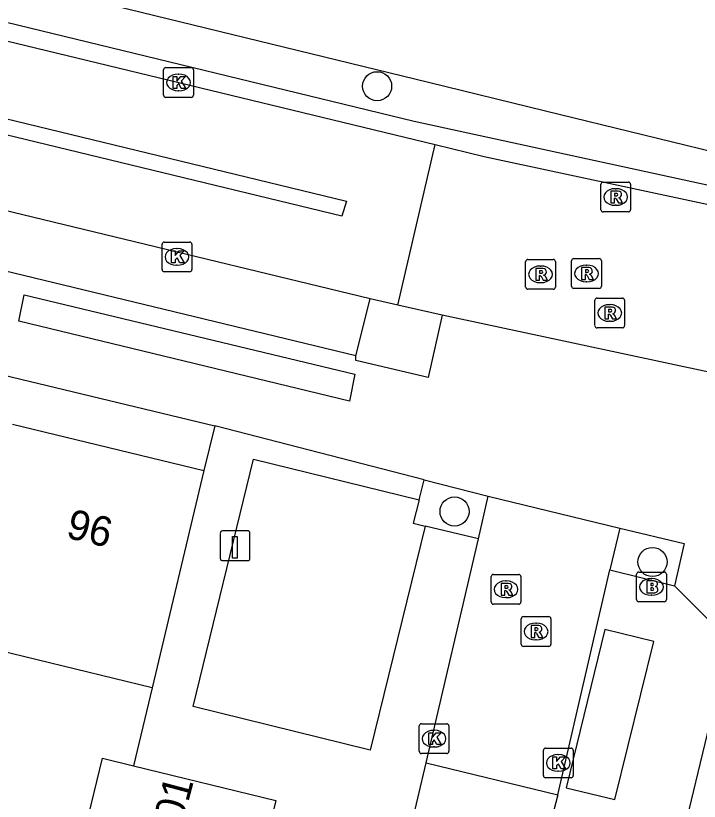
# Model space of a CAD drawing. Extents: x 162812 to 163818, y 381639 to 382470.
# Drawn here: x 163685.29 to 163708.26, y 382187.15 to 382213.55 of the extents above; entities that cross this region are included whole.
import ezdxf

# ---------------------------------------------------------------- set-up
doc = ezdxf.new("R2010")
doc.units = 0
for name, color, linetype in [('IMGEO_Boom', 7, 'Continuous'), ('IMGEO_Brandkraan', 7, 'Continuous'), ('IMGEO_Groenvoorziening', 7, 'Continuous'), ('IMGEO_Haag', 7, 'Continuous'), ('IMGEO_Kolk', 7, 'Continuous'), ('IMGEO_Laadpaal', 7, 'Continuous'), ('IMGEO_Pand', 7, 'Continuous'), ('IMGEO_Pand_nummerreeks', 7, 'Continuous'), ('IMGEO_Parkeervlak_open', 7, 'Continuous'), ('IMGEO_Rijbaan_lokaal_gesloten', 7, 'Continuous'), ('IMGEO_Rijbaan_lokaal_open', 7, 'Continuous'), ('IMGEO_Rioolput', 7, 'Continuous'), ('IMGEO_Voetpad_open', 7, 'Continuous')]:
    doc.layers.add(name, color=color, linetype=linetype)

msp = doc.modelspace()

# ---------------------------------------------------------------- linework, layer by layer
at = {"layer": 'IMGEO_Boom'}
for centre in [(163697.435, 382211.184), (163700.039, 382196.894), (163706.688, 382195.197)]:
    msp.add_circle(centre, 0.489, dxfattribs=at)
at = {"layer": 'IMGEO_Brandkraan'}
for p, q in [((163706.155, 382193.932), (163706.155, 382194.784)), ((163706.23, 382194.858), (163707.082, 382194.858)), ((163707.156, 382194.784), (163707.156, 382193.932)), ((163706.643, 382194.638), (163706.668, 382194.638)), ((163706.666, 382194.078), (163706.641, 382194.078)), ((163707.082, 382193.858), (163706.23, 382193.858))]:
    msp.add_line(p, q, dxfattribs=at)
for points in [[(163706.155, 382193.932), (163706.155, 382194.784)], [(163706.23, 382194.858), (163707.082, 382194.858)], [(163707.156, 382194.784), (163707.156, 382193.932)], [(163706.503, 382194.558), (163706.503, 382194.158), (163706.716, 382194.158)], [(163706.734, 382194.558), (163706.503, 382194.558)], [(163706.682, 382194.477), (163706.628, 382194.477), (163706.628, 382194.401)], [(163706.628, 382194.401), (163706.681, 382194.401)], [(163706.69, 382194.325), (163706.628, 382194.325), (163706.628, 382194.244)], [(163706.628, 382194.244), (163706.69, 382194.244)], [(163707.082, 382193.858), (163706.23, 382193.858)]]:
    msp.add_lwpolyline(points, dxfattribs=at)
for centre, radius, start, end in [((163706.232, 382194.782), 0.0765, 91.552, 178.448), ((163706.232, 382194.782), 0.0765, 91.552, 178.448), ((163707.08, 382194.782), 0.0765, 1.552, 88.448), ((163707.08, 382194.782), 0.0765, 1.552, 88.448), ((163706.683, 382194.439), 0.0379, 267.8285, 90.9355), ((163706.738, 382194.413), 0.145, 59.4692, 91.5367), ((163706.763, 382194.46), 0.0922, 285.5137, 58.1501), ((163706.691, 382194.284), 0.0404, 269.8759, 90.5077), ((163706.768, 382194.268), 0.105, 301.3115, 78.989), ((163706.232, 382193.934), 0.0765, 181.552, 268.448), ((163706.232, 382193.934), 0.0765, 181.552, 268.448), ((163706.722, 382194.409), 0.251, 268.6676, 293.5347), ((163707.08, 382193.934), 0.0765, 271.552, 358.448), ((163707.08, 382193.934), 0.0765, 271.552, 358.448)]:
    msp.add_arc(centre, radius, start, end, dxfattribs=at)
for centre, major_axis, ratio, start_param, end_param in [((163706.642, 382194.358), (-0.387, 0.002), 0.722429, 4.712389, 7.853982), ((163706.667, 382194.358), (-0.39, 0.002), 0.717154, 1.570796, 4.712389)]:
    msp.add_ellipse(centre, major_axis=major_axis, ratio=ratio, start_param=start_param, end_param=end_param, dxfattribs=at)
at = {"layer": 'IMGEO_Groenvoorziening'}
msp.add_lwpolyline([(163753.177, 382197.38), (163753.314, 382198.091), (163715.535, 382207.31), (163713.011, 382207.926), (163703.089, 382210.347), (163699.164, 382211.305), (163657.455, 382221.482), (163640.982, 382226.025), (163634.005, 382227.697), (163594.965, 382237.167), (163584.824, 382239.627), (163579.42, 382240.924), (163541.473, 382250), (163535.203, 382251.5)], dxfattribs=at)
at = {"layer": 'IMGEO_Haag'}
msp.add_lwpolyline([(163711.141, 382206.665), (163711.259, 382207.263), (163698.681, 382210.001), (163649.686, 382221.909), (163649.55, 382221.295)], dxfattribs=at)
at = {"layer": 'IMGEO_Kolk'}
for p, q in [((163690.263, 382210.885), (163690.263, 382211.737)), ((163690.338, 382211.811), (163691.19, 382211.811)), ((163691.264, 382211.737), (163691.264, 382210.885)), ((163690.751, 382211.591), (163690.776, 382211.591)), ((163690.774, 382211.031), (163690.749, 382211.031)), ((163691.19, 382210.811), (163690.338, 382210.811)), ((163690.21, 382205.022), (163690.21, 382205.874)), ((163690.285, 382205.948), (163691.137, 382205.948)), ((163691.211, 382205.874), (163691.211, 382205.022)), ((163690.698, 382205.728), (163690.723, 382205.728)), ((163690.721, 382205.168), (163690.696, 382205.168)), ((163691.137, 382204.948), (163690.285, 382204.948)), ((163698.923, 382189.759), (163699.775, 382189.759)), ((163698.848, 382188.833), (163698.848, 382189.685)), ((163699.336, 382189.539), (163699.361, 382189.539)), ((163699.849, 382189.685), (163699.849, 382188.833)), ((163699.359, 382188.979), (163699.334, 382188.979)), ((163703.099, 382188.943), (163703.951, 382188.943)), ((163699.775, 382188.759), (163698.923, 382188.759)), ((163703.024, 382188.017), (163703.024, 382188.869)), ((163703.512, 382188.723), (163703.537, 382188.723)), ((163704.025, 382188.869), (163704.025, 382188.017)), ((163703.535, 382188.163), (163703.51, 382188.163)), ((163703.951, 382187.943), (163703.099, 382187.943))]:
    msp.add_line(p, q, dxfattribs=at)
for points in [[(163690.263, 382210.885), (163690.263, 382211.737)], [(163690.338, 382211.811), (163691.19, 382211.811)], [(163691.264, 382211.737), (163691.264, 382210.885)], [(163690.584, 382211.511), (163690.707, 382211.511), (163690.707, 382211.36), (163690.837, 382211.511), (163691.001, 382211.511), (163690.855, 382211.36), (163691.008, 382211.111), (163690.856, 382211.111), (163690.771, 382211.275), (163690.707, 382211.208), (163690.707, 382211.111), (163690.584, 382211.111), (163690.584, 382211.511)], [(163691.19, 382210.811), (163690.338, 382210.811)], [(163690.21, 382205.022), (163690.21, 382205.874)], [(163690.285, 382205.948), (163691.137, 382205.948)], [(163691.211, 382205.874), (163691.211, 382205.022)], [(163690.531, 382205.648), (163690.654, 382205.648), (163690.654, 382205.497), (163690.784, 382205.648), (163690.948, 382205.648), (163690.802, 382205.497), (163690.955, 382205.248), (163690.803, 382205.248), (163690.718, 382205.412), (163690.654, 382205.345), (163690.654, 382205.248), (163690.531, 382205.248), (163690.531, 382205.648)], [(163691.137, 382204.948), (163690.285, 382204.948)], [(163698.923, 382189.759), (163699.775, 382189.759)], [(163698.848, 382188.833), (163698.848, 382189.685)], [(163699.169, 382189.459), (163699.292, 382189.459), (163699.292, 382189.308), (163699.422, 382189.459), (163699.586, 382189.459), (163699.44, 382189.308), (163699.593, 382189.059), (163699.441, 382189.059), (163699.356, 382189.223), (163699.292, 382189.156), (163699.292, 382189.059), (163699.169, 382189.059), (163699.169, 382189.459)], [(163699.849, 382189.685), (163699.849, 382188.833)], [(163703.099, 382188.943), (163703.951, 382188.943)], [(163699.775, 382188.759), (163698.923, 382188.759)], [(163703.024, 382188.017), (163703.024, 382188.869)], [(163703.345, 382188.643), (163703.468, 382188.643), (163703.468, 382188.492), (163703.598, 382188.643), (163703.762, 382188.643), (163703.616, 382188.492), (163703.769, 382188.243), (163703.617, 382188.243), (163703.532, 382188.407), (163703.468, 382188.34), (163703.468, 382188.243), (163703.345, 382188.243), (163703.345, 382188.643)], [(163704.025, 382188.869), (163704.025, 382188.017)], [(163703.951, 382187.943), (163703.099, 382187.943)]]:
    msp.add_lwpolyline(points, dxfattribs=at)
for centre, start, end in [((163690.34, 382211.735), 91.552, 178.448), ((163690.34, 382211.735), 91.552, 178.448), ((163691.188, 382211.735), 1.552, 88.448), ((163691.188, 382211.735), 1.552, 88.448), ((163690.34, 382210.887), 181.552, 268.448), ((163690.34, 382210.887), 181.552, 268.448), ((163691.188, 382210.887), 271.552, 358.448), ((163691.188, 382210.887), 271.552, 358.448), ((163690.287, 382205.872), 91.552, 178.448), ((163690.287, 382205.872), 91.552, 178.448), ((163691.135, 382205.872), 1.552, 88.448), ((163691.135, 382205.872), 1.552, 88.448), ((163690.287, 382205.024), 181.552, 268.448), ((163690.287, 382205.024), 181.552, 268.448), ((163691.135, 382205.024), 271.552, 358.448), ((163691.135, 382205.024), 271.552, 358.448), ((163698.925, 382189.683), 91.552, 178.448), ((163698.925, 382189.683), 91.552, 178.448), ((163699.773, 382189.683), 1.552, 88.448), ((163699.773, 382189.683), 1.552, 88.448), ((163703.101, 382188.867), 91.552, 178.448), ((163703.101, 382188.867), 91.552, 178.448), ((163703.949, 382188.867), 1.552, 88.448), ((163703.949, 382188.867), 1.552, 88.448), ((163698.925, 382188.835), 181.552, 268.448), ((163698.925, 382188.835), 181.552, 268.448), ((163699.773, 382188.835), 271.552, 358.448), ((163699.773, 382188.835), 271.552, 358.448), ((163703.101, 382188.019), 181.552, 268.448), ((163703.101, 382188.019), 181.552, 268.448), ((163703.949, 382188.019), 271.552, 358.448), ((163703.949, 382188.019), 271.552, 358.448)]:
    msp.add_arc(centre, 0.0765, start, end, dxfattribs=at)
for centre, major_axis, ratio, start_param, end_param in [((163690.75, 382211.311), (-0.387, 0.002), 0.722429, 4.712389, 7.853982), ((163690.775, 382211.311), (-0.39, 0.002), 0.717154, 1.570796, 4.712389), ((163690.697, 382205.448), (-0.387, 0.002), 0.722429, 4.712389, 7.853982), ((163690.722, 382205.448), (-0.39, 0.002), 0.717154, 1.570796, 4.712389), ((163699.335, 382189.259), (-0.387, 0.002), 0.722429, 4.712389, 7.853982), ((163699.36, 382189.259), (-0.39, 0.002), 0.717154, 1.570796, 4.712389), ((163703.511, 382188.443), (-0.387, 0.002), 0.722429, 4.712389, 7.853982), ((163703.536, 382188.443), (-0.39, 0.002), 0.717154, 1.570796, 4.712389)]:
    msp.add_ellipse(centre, major_axis=major_axis, ratio=ratio, start_param=start_param, end_param=end_param, dxfattribs=at)
at = {"layer": 'IMGEO_Laadpaal'}
for p, q in [((163692.164, 382196.159), (163692.164, 382195.318)), ((163692.164, 382196.159), (163692.164, 382195.318)), ((163693.08, 382196.243), (163692.239, 382196.243)), ((163693.08, 382196.243), (163692.239, 382196.243)), ((163693.164, 382195.327), (163693.164, 382196.168)), ((163693.164, 382195.327), (163693.164, 382196.168)), ((163692.248, 382195.243), (163693.089, 382195.243)), ((163692.248, 382195.243), (163693.089, 382195.243))]:
    msp.add_line(p, q, dxfattribs=at)
msp.add_lwpolyline([(163692.579, 382196.056), (163692.739, 382196.056), (163692.739, 382195.323), (163692.579, 382195.323), (163692.579, 382196.056)], dxfattribs=at)
for centre, start, end in [((163692.242, 382196.165), 92.4484, 184.2845), ((163692.242, 382196.165), 92.4484, 184.2845), ((163693.086, 382196.165), 2.4484, 94.2845), ((163693.086, 382196.165), 2.4484, 94.2845), ((163692.242, 382195.321), 182.4484, 274.2845), ((163692.242, 382195.321), 182.4484, 274.2845), ((163693.086, 382195.321), 272.4484, 4.2845), ((163693.086, 382195.321), 272.4484, 4.2845)]:
    msp.add_arc(centre, 0.0779, start, end, dxfattribs=at)
at = {"layer": 'IMGEO_Pand'}
for points in [[(163685.189, 382199.824), (163691.612, 382198.267)], [(163691.612, 382198.267), (163689.872, 382190.972)], [(163689.872, 382190.972), (163683.424, 382192.536)], [(163687.446, 382185.463), (163688.205, 382188.602), (163689.245, 382188.348)], [(163689.245, 382188.348), (163694.034, 382187.18), (163693.277, 382184.052)]]:
    msp.add_lwpolyline(points, dxfattribs=at)
at = {"layer": 'IMGEO_Parkeervlak_open'}
for points in [[(163696.721, 382202.129), (163697.205, 382204.035)], [(163698.848, 382197.287), (163698.652, 382196.497), (163699.052, 382196.401)]]:
    msp.add_lwpolyline(points, dxfattribs=at)
at = {"layer": 'IMGEO_Rijbaan_lokaal_gesloten'}
for points in [[(163592.308, 382232.567), (163696.407, 382207.326), (163696.249, 382206.818), (163592.193, 382232.028), (163592.308, 382232.567)], [(163649.55, 382221.295), (163699.392, 382209.224)], [(163697.205, 382204.035), (163650.875, 382215.257)], [(163698.133, 382203.827), (163699.392, 382209.224)], [(163699.392, 382209.224), (163701.031, 382208.828), (163711.141, 382206.665)], [(163698.133, 382203.827), (163697.205, 382204.035)], [(163699.627, 382203.492), (163698.133, 382203.827)], [(163710.206, 382201.229), (163699.627, 382203.492)]]:
    msp.add_lwpolyline(points, dxfattribs=at)
at = {"layer": 'IMGEO_Rijbaan_lokaal_open'}
for points in [[(163700.842, 382195.97), (163701.17, 382197.41)], [(163701.17, 382197.41), (163705.589, 382196.328)], [(163705.589, 382196.328), (163705.252, 382194.927)], [(163699.085, 382188.447), (163700.842, 382195.97)], [(163703.51, 382187.374), (163705.252, 382194.927)], [(163698.528, 382186.077), (163699.085, 382188.447)], [(163699.085, 382188.447), (163703.51, 382187.374)], [(163703.51, 382187.374), (163702.902, 382185.048)]]:
    msp.add_lwpolyline(points, dxfattribs=at)
at = {"layer": 'IMGEO_Rioolput'}
for p, q in [((163705.027, 382207.962), (163705.879, 382207.962)), ((163704.952, 382207.036), (163704.952, 382207.888)), ((163705.44, 382207.742), (163705.465, 382207.742)), ((163705.953, 382207.888), (163705.953, 382207.036)), ((163705.463, 382207.182), (163705.438, 382207.182)), ((163705.879, 382206.962), (163705.027, 382206.962)), ((163702.427, 382204.437), (163702.427, 382205.289)), ((163702.502, 382205.363), (163703.354, 382205.363)), ((163703.428, 382205.289), (163703.428, 382204.437)), ((163703.972, 382204.466), (163703.972, 382205.318)), ((163704.047, 382205.392), (163704.899, 382205.392)), ((163704.973, 382205.318), (163704.973, 382204.466)), ((163702.915, 382205.143), (163702.94, 382205.143)), ((163704.46, 382205.172), (163704.485, 382205.172)), ((163702.938, 382204.583), (163702.913, 382204.583)), ((163704.483, 382204.612), (163704.458, 382204.612)), ((163703.354, 382204.363), (163702.502, 382204.363)), ((163704.899, 382204.392), (163704.047, 382204.392)), ((163704.752, 382203.138), (163704.752, 382203.99)), ((163704.827, 382204.064), (163705.679, 382204.064)), ((163705.753, 382203.99), (163705.753, 382203.138)), ((163705.24, 382203.844), (163705.265, 382203.844)), ((163705.263, 382203.284), (163705.238, 382203.284)), ((163705.679, 382203.064), (163704.827, 382203.064)), ((163701.342, 382194.778), (163702.194, 382194.778)), ((163701.267, 382193.852), (163701.267, 382194.704)), ((163701.755, 382194.558), (163701.78, 382194.558)), ((163702.268, 382194.704), (163702.268, 382193.852)), ((163701.778, 382193.998), (163701.753, 382193.998)), ((163702.194, 382193.778), (163701.342, 382193.778)), ((163702.276, 382192.434), (163702.276, 382193.286)), ((163702.351, 382193.36), (163703.203, 382193.36)), ((163702.764, 382193.14), (163702.789, 382193.14)), ((163703.277, 382193.286), (163703.277, 382192.434)), ((163703.203, 382192.36), (163702.351, 382192.36)), ((163702.787, 382192.58), (163702.762, 382192.58))]:
    msp.add_line(p, q, dxfattribs=at)
for points in [[(163705.027, 382207.962), (163705.879, 382207.962)], [(163704.952, 382207.036), (163704.952, 382207.888)], [(163705.541, 382207.66), (163705.289, 382207.662), (163705.289, 382207.262)], [(163705.953, 382207.888), (163705.953, 382207.036)], [(163705.289, 382207.262), (163705.413, 382207.262), (163705.413, 382207.424), (163705.424, 382207.424)], [(163705.467, 382207.581), (163705.413, 382207.581), (163705.413, 382207.5)], [(163705.413, 382207.5), (163705.465, 382207.5)], [(163705.471, 382207.395), (163705.542, 382207.262), (163705.682, 382207.262), (163705.617, 382207.388)], [(163705.879, 382206.962), (163705.027, 382206.962)], [(163702.427, 382204.437), (163702.427, 382205.289)], [(163702.502, 382205.363), (163703.354, 382205.363)], [(163703.428, 382205.289), (163703.428, 382204.437)], [(163703.972, 382204.466), (163703.972, 382205.318)], [(163704.047, 382205.392), (163704.899, 382205.392)], [(163704.973, 382205.318), (163704.973, 382204.466)], [(163703.016, 382205.061), (163702.764, 382205.063), (163702.764, 382204.663)], [(163704.561, 382205.09), (163704.309, 382205.092), (163704.309, 382204.692)], [(163704.487, 382205.011), (163704.433, 382205.011), (163704.433, 382204.93)], [(163702.764, 382204.663), (163702.888, 382204.663), (163702.888, 382204.825), (163702.899, 382204.825)], [(163702.942, 382204.982), (163702.888, 382204.982), (163702.888, 382204.901)], [(163702.888, 382204.901), (163702.94, 382204.901)], [(163702.946, 382204.796), (163703.017, 382204.663), (163703.157, 382204.663), (163703.092, 382204.789)], [(163704.309, 382204.692), (163704.433, 382204.692), (163704.433, 382204.854), (163704.444, 382204.854)], [(163704.433, 382204.93), (163704.485, 382204.93)], [(163704.491, 382204.825), (163704.562, 382204.692), (163704.702, 382204.692), (163704.637, 382204.818)], [(163703.354, 382204.363), (163702.502, 382204.363)], [(163704.899, 382204.392), (163704.047, 382204.392)], [(163704.752, 382203.138), (163704.752, 382203.99)], [(163704.827, 382204.064), (163705.679, 382204.064)], [(163705.753, 382203.99), (163705.753, 382203.138)], [(163705.341, 382203.762), (163705.089, 382203.764), (163705.089, 382203.364)], [(163705.267, 382203.683), (163705.213, 382203.683), (163705.213, 382203.602)], [(163705.089, 382203.364), (163705.213, 382203.364), (163705.213, 382203.526), (163705.224, 382203.526)], [(163705.213, 382203.602), (163705.265, 382203.602)], [(163705.271, 382203.497), (163705.342, 382203.364), (163705.482, 382203.364), (163705.417, 382203.49)], [(163705.679, 382203.064), (163704.827, 382203.064)], [(163701.342, 382194.778), (163702.194, 382194.778)], [(163701.267, 382193.852), (163701.267, 382194.704)], [(163701.856, 382194.476), (163701.604, 382194.478), (163701.604, 382194.078)], [(163702.268, 382194.704), (163702.268, 382193.852)], [(163701.604, 382194.078), (163701.728, 382194.078), (163701.728, 382194.24), (163701.739, 382194.24)], [(163701.782, 382194.397), (163701.728, 382194.397), (163701.728, 382194.316)], [(163701.728, 382194.316), (163701.78, 382194.316)], [(163701.786, 382194.211), (163701.857, 382194.078), (163701.997, 382194.078), (163701.932, 382194.204)], [(163702.194, 382193.778), (163701.342, 382193.778)], [(163702.276, 382192.434), (163702.276, 382193.286)], [(163702.351, 382193.36), (163703.203, 382193.36)], [(163703.277, 382193.286), (163703.277, 382192.434)], [(163702.865, 382193.058), (163702.613, 382193.06), (163702.613, 382192.66)], [(163702.791, 382192.979), (163702.737, 382192.979), (163702.737, 382192.898)], [(163702.737, 382192.898), (163702.789, 382192.898)], [(163702.613, 382192.66), (163702.737, 382192.66), (163702.737, 382192.822), (163702.748, 382192.822)], [(163702.795, 382192.793), (163702.866, 382192.66), (163703.006, 382192.66), (163702.941, 382192.786)], [(163703.203, 382192.36), (163702.351, 382192.36)]]:
    msp.add_lwpolyline(points, dxfattribs=at)
for centre, radius, start, end in [((163705.029, 382207.886), 0.0765, 91.552, 178.448), ((163705.029, 382207.886), 0.0765, 91.552, 178.448), ((163705.877, 382207.886), 0.0765, 1.552, 88.448), ((163705.877, 382207.886), 0.0765, 1.552, 88.448), ((163705.54, 382207.55), 0.109, 350.3612, 89.416), ((163705.423, 382207.371), 0.0533, 26.0293, 88.6989), ((163705.449, 382207.689), 0.19, 274.7715, 282.9687), ((163705.473, 382207.485), 0.0964, 77.0061, 93.1865), ((163705.487, 382207.542), 0.0378, 276.6634, 79.6772), ((163705.538, 382207.55), 0.112, 277.5842, 350.9817), ((163705.522, 382207.335), 0.108, 29.5134, 73.7905), ((163705.029, 382207.038), 0.0765, 181.552, 268.448), ((163705.029, 382207.038), 0.0765, 181.552, 268.448), ((163705.877, 382207.038), 0.0765, 271.552, 358.448), ((163705.877, 382207.038), 0.0765, 271.552, 358.448), ((163702.504, 382205.287), 0.0765, 91.552, 178.448), ((163702.504, 382205.287), 0.0765, 91.552, 178.448), ((163703.352, 382205.287), 0.0765, 1.552, 88.448), ((163703.352, 382205.287), 0.0765, 1.552, 88.448), ((163704.049, 382205.316), 0.0765, 91.552, 178.448), ((163704.049, 382205.316), 0.0765, 91.552, 178.448), ((163704.897, 382205.316), 0.0765, 1.552, 88.448), ((163704.897, 382205.316), 0.0765, 1.552, 88.448), ((163703.015, 382204.951), 0.109, 350.3612, 89.416), ((163704.493, 382204.915), 0.0964, 77.0061, 93.1865), ((163704.507, 382204.972), 0.0378, 276.6634, 79.6772), ((163704.56, 382204.98), 0.109, 350.3612, 89.416), ((163702.898, 382204.772), 0.0533, 26.0293, 88.6989), ((163702.924, 382205.09), 0.19, 274.7715, 282.9687), ((163702.948, 382204.886), 0.0964, 77.0061, 93.1865), ((163702.962, 382204.943), 0.0378, 276.6634, 79.6772), ((163703.013, 382204.951), 0.112, 277.5842, 350.9817), ((163702.997, 382204.736), 0.108, 29.5134, 73.7905), ((163704.443, 382204.801), 0.0533, 26.0293, 88.6989), ((163704.469, 382205.119), 0.19, 274.7715, 282.9687), ((163704.558, 382204.98), 0.112, 277.5842, 350.9817), ((163704.542, 382204.765), 0.108, 29.5134, 73.7905), ((163702.504, 382204.439), 0.0765, 181.552, 268.448), ((163702.504, 382204.439), 0.0765, 181.552, 268.448), ((163703.352, 382204.439), 0.0765, 271.552, 358.448), ((163703.352, 382204.439), 0.0765, 271.552, 358.448), ((163704.049, 382204.468), 0.0765, 181.552, 268.448), ((163704.049, 382204.468), 0.0765, 181.552, 268.448), ((163704.897, 382204.468), 0.0765, 271.552, 358.448), ((163704.897, 382204.468), 0.0765, 271.552, 358.448), ((163704.829, 382203.988), 0.0765, 91.552, 178.448), ((163704.829, 382203.988), 0.0765, 91.552, 178.448), ((163705.677, 382203.988), 0.0765, 1.552, 88.448), ((163705.677, 382203.988), 0.0765, 1.552, 88.448), ((163705.273, 382203.587), 0.0964, 77.0061, 93.1865), ((163705.34, 382203.652), 0.109, 350.3612, 89.416), ((163705.223, 382203.473), 0.0533, 26.0293, 88.6989), ((163705.249, 382203.791), 0.19, 274.7715, 282.9687), ((163705.287, 382203.644), 0.0378, 276.6634, 79.6772), ((163705.338, 382203.652), 0.112, 277.5842, 350.9817), ((163705.322, 382203.437), 0.108, 29.5134, 73.7905), ((163704.829, 382203.14), 0.0765, 181.552, 268.448), ((163704.829, 382203.14), 0.0765, 181.552, 268.448), ((163705.677, 382203.14), 0.0765, 271.552, 358.448), ((163705.677, 382203.14), 0.0765, 271.552, 358.448), ((163701.344, 382194.702), 0.0765, 91.552, 178.448), ((163701.344, 382194.702), 0.0765, 91.552, 178.448), ((163702.192, 382194.702), 0.0765, 1.552, 88.448), ((163702.192, 382194.702), 0.0765, 1.552, 88.448), ((163701.855, 382194.366), 0.109, 350.3612, 89.416), ((163701.738, 382194.187), 0.0533, 26.0293, 88.6989), ((163701.764, 382194.505), 0.19, 274.7715, 282.9687), ((163701.788, 382194.301), 0.0964, 77.0061, 93.1865), ((163701.802, 382194.358), 0.0378, 276.6634, 79.6772), ((163701.853, 382194.366), 0.112, 277.5842, 350.9817), ((163701.837, 382194.151), 0.108, 29.5134, 73.7905), ((163701.344, 382193.854), 0.0765, 181.552, 268.448), ((163701.344, 382193.854), 0.0765, 181.552, 268.448), ((163702.192, 382193.854), 0.0765, 271.552, 358.448), ((163702.192, 382193.854), 0.0765, 271.552, 358.448), ((163702.353, 382193.284), 0.0765, 91.552, 178.448), ((163702.353, 382193.284), 0.0765, 91.552, 178.448), ((163703.201, 382193.284), 0.0765, 1.552, 88.448), ((163703.201, 382193.284), 0.0765, 1.552, 88.448), ((163702.773, 382193.087), 0.19, 274.7715, 282.9687), ((163702.797, 382192.883), 0.0964, 77.0061, 93.1865), ((163702.811, 382192.94), 0.0378, 276.6634, 79.6772), ((163702.864, 382192.948), 0.109, 350.3612, 89.416), ((163702.862, 382192.948), 0.112, 277.5842, 350.9817), ((163702.747, 382192.769), 0.0533, 26.0293, 88.6989), ((163702.846, 382192.733), 0.108, 29.5134, 73.7905), ((163702.353, 382192.436), 0.0765, 181.552, 268.448), ((163702.353, 382192.436), 0.0765, 181.552, 268.448), ((163703.201, 382192.436), 0.0765, 271.552, 358.448), ((163703.201, 382192.436), 0.0765, 271.552, 358.448)]:
    msp.add_arc(centre, radius, start, end, dxfattribs=at)
for centre, major_axis, ratio, start_param, end_param in [((163705.439, 382207.462), (-0.387, 0.002), 0.722429, 4.712389, 7.853982), ((163705.464, 382207.462), (-0.39, 0.002), 0.717154, 1.570796, 4.712389), ((163702.914, 382204.863), (-0.387, 0.002), 0.722429, 4.712389, 7.853982), ((163702.939, 382204.863), (-0.39, 0.002), 0.717154, 1.570796, 4.712389), ((163704.459, 382204.892), (-0.387, 0.002), 0.722429, 4.712389, 7.853982), ((163704.484, 382204.892), (-0.39, 0.002), 0.717154, 1.570796, 4.712389), ((163705.239, 382203.564), (-0.387, 0.002), 0.722429, 4.712389, 7.853982), ((163705.264, 382203.564), (-0.39, 0.002), 0.717154, 1.570796, 4.712389), ((163701.754, 382194.278), (-0.387, 0.002), 0.722429, 4.712389, 7.853982), ((163701.779, 382194.278), (-0.39, 0.002), 0.717154, 1.570796, 4.712389), ((163702.763, 382192.86), (-0.387, 0.002), 0.722429, 4.712389, 7.853982), ((163702.788, 382192.86), (-0.39, 0.002), 0.717154, 1.570796, 4.712389)]:
    msp.add_ellipse(centre, major_axis=major_axis, ratio=ratio, start_param=start_param, end_param=end_param, dxfattribs=at)
at = {"layer": 'IMGEO_Voetpad_open'}
for points in [[(163696.721, 382202.129), (163650.701, 382213.245)], [(163654.906, 382208.686), (163691.987, 382199.775)], [(163696.691, 382201.506), (163696.508, 382200.601), (163685.396, 382203.29), (163685.581, 382204.179), (163696.691, 382201.506)], [(163699.627, 382203.492), (163699.148, 382201.4), (163696.726, 382201.964), (163696.721, 382202.129)], [(163691.987, 382199.775), (163691.612, 382198.267)], [(163699.015, 382197.961), (163691.987, 382199.775)], [(163699.052, 382196.401), (163697.208, 382188.873), (163691.252, 382190.341), (163693.279, 382198.654), (163698.848, 382197.287)], [(163698.848, 382197.287), (163699.015, 382197.961)], [(163699.015, 382197.961), (163701.17, 382197.41)], [(163700.842, 382195.97), (163699.052, 382196.401)], [(163705.589, 382196.328), (163707.748, 382195.82), (163707.428, 382194.396)], [(163705.252, 382194.927), (163707.428, 382194.396)], [(163707.428, 382194.396), (163709.285, 382192.538)], [(163706.735, 382192.529), (163705.091, 382192.927), (163703.783, 382187.602), (163705.428, 382187.21), (163706.735, 382192.529)], [(163707.012, 382183.106), (163709.285, 382192.538)], [(163689.872, 382190.972), (163689.245, 382188.348)]]:
    msp.add_lwpolyline(points, dxfattribs=at)

# ---------------------------------------------------------------- texts
at = {"layer": 'IMGEO_Pand_nummerreeks'}
for s, rotation, p in [('96', 346.3746, (163686.948, 382196.022)), ('2/G01', 75.116, (163690.342, 382184.295))]:
    msp.add_text(s, height=1, rotation=rotation, dxfattribs=at).set_placement(p)

doc.saveas('drawing.dxf')
